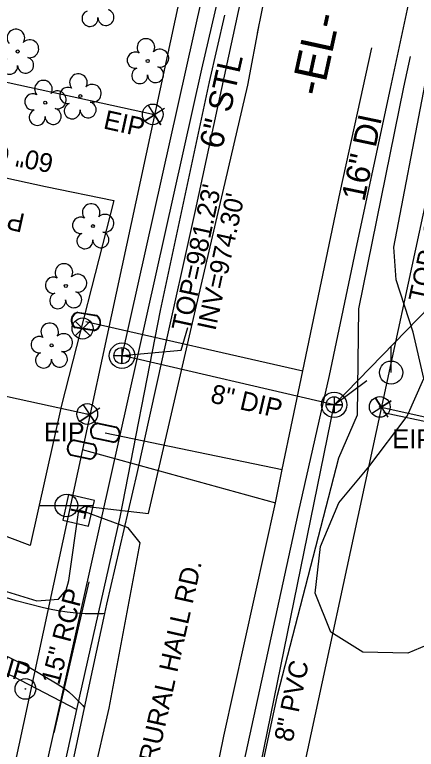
# Model space of a CAD drawing. Extents: x 1614611 to 1617571, y 898867 to 905462.
# Drawn here: x 1616489.5 to 1616574.5, y 901157.4 to 901313 of the extents above; entities that cross this region are included whole.
import ezdxf

# ---------------------------------------------------------------- set-up
doc = ezdxf.new("R2010")
doc.units = 0
for name, color, linetype in [('Exist Drainage Structure Drop Inlet CELL', 7, 'Continuous'), ('Exist Other Culture Area Outline Text', 7, 'Continuous'), ('Exist Other Culture Fence Line', 7, 'Continuous'), ('Exist Other Culture Fence Line Text', 7, 'Continuous'), ('Exist Plan Preparation Watershed Yellow', 7, 'Continuous'), ('Exist Roads Change in Surface', 7, 'Continuous'), ('Exist Roads EOT Text', 7, 'Continuous'), ('Exist Utilities Gas UG Line SUE LOS B', 7, 'Continuous'), ('Exist Utilities Gas UG Line SUE LOS B Text', 7, 'Continuous'), ('Exist Utilities Power Pole CELL', 7, 'Continuous'), ('Exist Utilities Sanitary Sewer AG Line Invert Elevation', 7, 'Continuous'), ('Exist Utilities Sanitary Sewer AG Line Leader', 7, 'Continuous'), ('Exist Utilities Sanitary Sewer Manhole Text', 7, 'Continuous'), ('Exist Utilities Sanitary Sewer Manhole Top Elevation', 7, 'Continuous'), ('Exist Utilities Sanitary Sewer UG Line', 7, 'Continuous'), ('Exist Utilities Sanitary Sewer UG Line Text', 7, 'Continuous'), ('Exist Utilities Telephone Pedestal CELL', 7, 'Continuous'), ('Exist Utilities Telephone Pole CELL', 7, 'Continuous'), ('Exist Utilities Telephone UG Cable SUE LOS B', 7, 'Continuous'), ('Exist Utilities Telephone UG Cable SUE LOS C', 7, 'Continuous'), ('Exist Utilities Telephone UG FO SUE LOS B', 7, 'Continuous'), ('Exist Utilities Telephone UG FO SUE LOS C', 7, 'Continuous'), ('Exist Utilities Water UG Line SUE LOS B', 7, 'Continuous'), ('Exist Utilities Water UG Line SUE LOS B Text', 7, 'Continuous'), ('Exist Vegetation Tree CELL', 7, 'Continuous'), ('Exist Vegetation Woods Line', 7, 'Continuous'), ('Old_Level_21', 7, 'Continuous'), ('Prop Drainage Structure Catch Basin Adjust Label', 7, 'Continuous'), ('Prop Drainage Structure Pipe Alternate 30in Label', 7, 'Continuous'), ('Prop Drainage Structure Tops and Inverts LABEL', 7, 'Continuous'), ('Prop Earthen Structure Head Ditch Label', 7, 'Continuous'), ('Prop Earthen Structure V Ditch Detail Label', 7, 'Continuous'), ('Prop Erosion Embankment Toe Protection with Rip Rap 2 Detail CELL', 7, 'Continuous'), ('Prop Plan Preparation Table Ditch Data CELL', 7, 'Continuous'), ('Prop SS Transition Line', 7, 'Continuous'), ('Scratch_Level_9', 7, 'Continuous')]:
    doc.layers.add(name, color=color, linetype=linetype)

msp = doc.modelspace()

# ---------------------------------------------------------------- linework, layer by layer
at = {"layer": 'Exist Other Culture Fence Line'}
msp.add_line((1616567.6, 901228.74), (1616597.53, 901222.21), dxfattribs=at)
msp.add_lwpolyline([(1616471.34, 901282), (1616496, 901276.61), (1616510.44, 901273.65), (1616499.39, 901230.25), (1616492.71, 901200.51), (1616464, 901211.34), (1616431.25, 901223.21), (1616416.45, 901228.69), (1616423.75, 901261.2), (1616425.59, 901260.77)], dxfattribs=at)
at = {"layer": 'Exist Plan Preparation Watershed Yellow'}
for centre, radius in [((1616518.69, 901291.89), 2.2), ((1616518.69, 901291.89), 0.0707), ((1616566.79, 901229.9), 2.2), ((1616504.82, 901228.4), 2.2), ((1616566.79, 901229.9), 0.0707), ((1616504.82, 901228.4), 0.0707), ((1616491.72, 901170.15), 2.2), ((1616491.72, 901170.15), 0.0707)]:
    msp.add_circle(centre, radius, dxfattribs=at)
at = {"layer": 'Exist Roads Change in Surface'}
msp.add_lwpolyline([(1616504.26, 901166.16), (1616508.56, 901186.1)], dxfattribs=at)
at = {"layer": 'Exist Utilities Gas UG Line SUE LOS B'}
for points in [[(1616495.45, 901133.17), (1616502.64, 901165.78), (1616511.78, 901206.52), (1616520.32, 901250.36), (1616530.75, 901298.82), (1616533.94, 901312.88)], [(1616382.16, 901209.75), (1616414, 901200.34), (1616446.12, 901188.88), (1616468.73, 901180.85), (1616488.9, 901172.89), (1616502.64, 901165.78)]]:
    msp.add_lwpolyline(points, dxfattribs=at)
at = {"layer": 'Exist Utilities Power Pole CELL'}
for q in [(1616569.18, 901242.81), (1616569.18, 901237.18)]:
    msp.add_line((1616569.18, 901237.18), q, dxfattribs=at)
msp.add_circle((1616569.18, 901237.18), 2.45, dxfattribs=at)
at = {"layer": 'Exist Utilities Sanitary Sewer AG Line Leader'}
for points in [[(1616557.11, 901230.35), (1616577.44, 901251.28), (1616578.97, 901257.18)], [(1616512.18, 901240.77), (1616524.7, 901241.96), (1616526.1, 901246.71)]]:
    msp.add_lwpolyline(points, dxfattribs=at)
at = {"layer": 'Exist Utilities Sanitary Sewer UG Line'}
for p, q in [((1616568.46, 901493.11), (1616512.18, 901240.76)), ((1616557.11, 901230.35), (1616564.06, 901235.51))]:
    msp.add_line(p, q, dxfattribs=at)
msp.add_lwpolyline([(1616444.8, 900682.93), (1616490.78, 900905.02), (1616557.11, 901230.35), (1616512.18, 901240.77)], dxfattribs=at)
at = {"layer": 'Exist Utilities Telephone Pedestal CELL'}
msp.add_line((1616503.04, 901208.05), (1616503.04, 901208.05), dxfattribs=at)
msp.add_lwpolyline([(1616500.88, 901211.33), (1616499.65, 901205.88), (1616505.11, 901204.64), (1616506.34, 901210.1), (1616500.88, 901211.33)], dxfattribs=at)
at = {"layer": 'Exist Utilities Telephone Pole CELL'}
for p, q in [((1616494.75, 901209.02), (1616506.09, 901209.02)), ((1616500.42, 901209.02), (1616500.42, 901209.02))]:
    msp.add_line(p, q, dxfattribs=at)
msp.add_circle((1616500.42, 901209.02), 2.41, dxfattribs=at)
at = {"layer": 'Exist Utilities Telephone UG Cable SUE LOS B'}
for points in [[(1616540.9, 901309.07), (1616550.09, 901354.34), (1616575.63, 901474.61), (1616594.08, 901560.69), (1616611.75, 901646.29), (1616599.65, 901648.79), (1616592.58, 901626.87), (1616586.28, 901613.8)], [(1616503.04, 901208.05), (1616504.26, 901208.88), (1616517.83, 901207.29), (1616527.76, 901250.51), (1616538.83, 901298.11), (1616541.34, 901311.24)], [(1616386.12, 900682.91), (1616386.99, 900684.21), (1616397.61, 900729.94), (1616403.67, 900741.28), (1616418.45, 900757.41), (1616431.02, 900805.67), (1616441.22, 900852.26), (1616452.75, 900905.89), (1616463.74, 900953.48), (1616472.94, 900998.19), (1616483.21, 901045.76), (1616493.6, 901093.66), (1616502.86, 901137.25), (1616509.49, 901166.04), (1616516.02, 901201.09), (1616513.47, 901204.29), (1616504.34, 901207.7), (1616503.04, 901208.05)]]:
    msp.add_lwpolyline(points, dxfattribs=at)
at = {"layer": 'Exist Utilities Telephone UG Cable SUE LOS C'}
msp.add_lwpolyline([(1616386.02, 901227.29), (1616400.83, 901223.24), (1616425, 901215.18), (1616445.49, 901207.64), (1616467.21, 901199.23), (1616485.81, 901191.36), (1616494.12, 901188.85), (1616498.72, 901189.15), (1616500.33, 901191.06), (1616500.93, 901193.16), (1616503.04, 901208.05)], dxfattribs=at)
at = {"layer": 'Exist Utilities Telephone UG FO SUE LOS B'}
msp.add_lwpolyline([(1616535.79, 901125.09), (1616545.13, 901168.85), (1616558.13, 901219.09), (1616562.09, 901228.25), (1616562.34, 901250.69), (1616571.87, 901297.63), (1616573.32, 901304.19)], dxfattribs=at)
at = {"layer": 'Exist Utilities Telephone UG FO SUE LOS C'}
for p, q in [((1616529.07, 901301.44), (1616558.75, 901428.67)), ((1616484.52, 901101.62), (1616529.07, 901301.44))]:
    msp.add_line(p, q, dxfattribs=at)
at = {"layer": 'Exist Utilities Water UG Line SUE LOS B'}
for p, q in [((1616504.54, 901248.01), (1616550.46, 901237.52)), ((1616508.64, 901224.44), (1616546.09, 901216.65)), ((1616503.73, 901220.85), (1616544.67, 901209.59))]:
    msp.add_line(p, q, dxfattribs=at)
msp.add_lwpolyline([(1616524.79, 901115.98), (1616533.76, 901160.14), (1616544.67, 901209.59), (1616546.09, 901216.65), (1616550.46, 901237.52), (1616558.38, 901275.38), (1616565.13, 901306)], dxfattribs=at)
at = {"layer": 'Exist Vegetation Tree CELL'}
for p, q in [((1616490.09, 901305.21), (1616490.09, 901305.21)), ((1616517.63, 901303.21), (1616517.63, 901303.21)), ((1616503.34, 901295.76), (1616503.34, 901295.76)), ((1616495.92, 901294.37), (1616495.92, 901294.37)), ((1616506.02, 901268.22), (1616506.02, 901268.22)), ((1616500.28, 901255.53), (1616500.28, 901255.53)), ((1616497.26, 901242.94), (1616497.26, 901242.94))]:
    msp.add_line(p, q, dxfattribs=at)
for centre in [(1616490.09, 901305.21), (1616517.63, 901303.21), (1616503.34, 901295.76), (1616495.92, 901294.37), (1616506.02, 901268.22), (1616500.28, 901255.53), (1616497.26, 901242.94)]:
    msp.add_circle(centre, 0.326, dxfattribs=at)
for centre, radius, start, end in [((1616508.78, 901312.43), 1.7, 181.2822, 74.56), ((1616505.4, 901312.21), 1.69, 111.5671, 6.231), ((1616489.71, 901308.08), 1.86, 330.1651, 219.7134), ((1616517.25, 901306.08), 1.86, 330.1651, 219.7134), ((1616492.64, 901305.8), 1.9, 257.1011, 134.1999), ((1616515.02, 901303.37), 1.73, 62.6636, 279.3457), ((1616520.18, 901303.8), 1.9, 257.1011, 134.1999), ((1616488.39, 901302.09), 1.69, 111.5671, 6.231), ((1616491.76, 901302.31), 1.7, 181.2822, 74.56), ((1616515.93, 901300.09), 1.69, 111.5671, 6.231), ((1616519.3, 901300.31), 1.7, 181.2822, 74.56), ((1616502.95, 901298.63), 1.86, 330.1651, 219.7134), ((1616495.54, 901297.25), 1.86, 330.1651, 219.7134), ((1616498.47, 901294.96), 1.9, 257.1011, 134.1999), ((1616500.73, 901295.91), 1.73, 62.6636, 279.3457), ((1616505.88, 901296.35), 1.9, 257.1011, 134.1999), ((1616493.32, 901294.53), 1.73, 62.6636, 279.3457), ((1616501.63, 901292.64), 1.69, 111.5671, 6.231), ((1616505.01, 901292.86), 1.7, 181.2822, 74.56), ((1616494.22, 901291.25), 1.69, 111.5671, 6.231), ((1616497.6, 901291.47), 1.7, 181.2822, 74.56), ((1616505.64, 901271.1), 1.86, 330.1651, 219.7134), ((1616508.57, 901268.81), 1.9, 257.1011, 134.1999), ((1616503.42, 901268.38), 1.73, 62.6636, 279.3457), ((1616504.32, 901265.1), 1.69, 111.5671, 6.231), ((1616507.7, 901265.33), 1.7, 181.2822, 74.56), ((1616499.89, 901258.4), 1.86, 330.1651, 219.7134), ((1616502.83, 901256.12), 1.9, 257.1011, 134.1999), ((1616497.67, 901255.68), 1.73, 62.6636, 279.3457), ((1616498.57, 901252.41), 1.69, 111.5671, 6.231), ((1616501.95, 901252.63), 1.7, 181.2822, 74.56), ((1616496.87, 901245.82), 1.86, 330.1651, 219.7134), ((1616494.65, 901243.1), 1.73, 62.6636, 279.3457), ((1616499.81, 901243.53), 1.9, 257.1011, 134.1999), ((1616495.56, 901239.82), 1.69, 111.5671, 6.231), ((1616498.93, 901240.04), 1.7, 181.2822, 74.56)]:
    msp.add_arc(centre, radius, start, end, dxfattribs=at)
at = {"layer": 'Exist Vegetation Woods Line'}
msp.add_lwpolyline([(1616654.85, 901204.46), (1616647.03, 901192.15), (1616641.49, 901187.64), (1616633.08, 901185.38), (1616623.85, 901185.26), (1616608.35, 901189.31), (1616599.81, 901189.73), (1616590.89, 901186.93), (1616580.8, 901181.12), (1616572.71, 901177.74), (1616563.2, 901177.94), (1616556.38, 901182.16), (1616553.11, 901190.47), (1616554.22, 901200.34), (1616558.09, 901209.61), (1616564.44, 901217.21), (1616572.61, 901227.94), (1616576.12, 901235.95), (1616573.84, 901245.73), (1616570.23, 901256.82), (1616569.73, 901263.78), (1616582.33, 901329.36)], dxfattribs=at)
at = {"layer": 'Old_Level_21'}
for points in [[(1616512.18, 901242.48), (1616512.18, 901239.05), (1616512.18, 901240.76), (1616513.89, 901240.76), (1616510.46, 901240.76)], [(1616557.11, 901232.06), (1616557.11, 901228.64), (1616557.11, 901230.35), (1616558.82, 901230.35), (1616555.4, 901230.35)]]:
    msp.add_lwpolyline(points, dxfattribs=at)
for centre, radius in [((1616512.18, 901240.76), 2.69), ((1616512.18, 901240.76), 1.71), ((1616557.11, 901230.35), 2.69), ((1616557.11, 901230.35), 1.71)]:
    msp.add_circle(centre, radius, dxfattribs=at)
at = {"layer": 'Prop Drainage Structure Pipe Alternate 30in Label'}
for p, q in [((1616519.08, 901291.81), (1616437.49, 901309.57)), ((1616567.11, 901229.83), (1616925.28, 901151.37))]:
    msp.add_line(p, q, dxfattribs=at)
msp.add_lwpolyline([(1616505.4, 901228.26), (1616436.2, 901243.33)], dxfattribs=at)
at = {"layer": 'Prop Drainage Structure Tops and Inverts LABEL'}
for p, q in [((1616519.08, 901291.81), (1616519.08, 901291.81)), ((1616567.11, 901229.83), (1616567.11, 901229.83)), ((1616505.4, 901228.26), (1616505.4, 901228.26))]:
    msp.add_line(p, q, dxfattribs=at)
for points in [[(1616521.18, 901293.16), (1616516.97, 901290.45), (1616519.08, 901291.81), (1616520.43, 901289.7), (1616517.73, 901293.91)], [(1616565.01, 901228.48), (1616569.22, 901231.18), (1616567.11, 901229.83), (1616565.77, 901231.93), (1616568.46, 901227.72)], [(1616507.51, 901229.61), (1616503.3, 901226.91), (1616505.4, 901228.26), (1616506.76, 901226.16), (1616504.05, 901230.37)]]:
    msp.add_lwpolyline(points, dxfattribs=at)
at = {"layer": 'Prop Earthen Structure Head Ditch Label'}
for p, q in [((1616609.17, 901425.29), (1616459.79, 900731.01)), ((1616534.41, 901363.05), (1616401.46, 900745.15))]:
    msp.add_line(p, q, dxfattribs=at)
at = {"layer": 'Prop Earthen Structure V Ditch Detail Label'}
msp.add_lwpolyline([(1616505.41, 901248.09), (1616502.26, 901244.94), (1616503.83, 901246.52), (1616505.41, 901244.94), (1616502.26, 901248.09)], dxfattribs=at)
msp.add_circle((1616503.83, 901246.52), 2.23, dxfattribs=at)
at = {"layer": 'Prop Plan Preparation Table Ditch Data CELL'}
msp.add_line((1616497.83, 901160.87), (1616505.22, 901192.84), dxfattribs=at)
at = {"layer": 'Prop SS Transition Line'}
for p, q in [((1616504.54, 901248.01), (1616504.54, 901248.01)), ((1616508.64, 901224.44), (1616508.64, 901224.44)), ((1616503.73, 901220.85), (1616503.73, 901220.85))]:
    msp.add_line(p, q, dxfattribs=at)
for points in [[(1616502.77, 901249.88), (1616506.8, 901249.24)], [(1616502.79, 901250.01), (1616506.82, 901249.37)], [(1616506.28, 901246.01), (1616502.24, 901246.66)], [(1616506.31, 901246.15), (1616502.26, 901246.79)], [(1616506.97, 901226.4), (1616510.96, 901225.54)], [(1616507, 901226.53), (1616510.99, 901225.68)], [(1616502.06, 901222.81), (1616506.05, 901221.95)], [(1616502.09, 901222.94), (1616506.07, 901222.08)], [(1616510.27, 901222.35), (1616506.26, 901223.21)], [(1616510.3, 901222.49), (1616506.29, 901223.35)], [(1616505.36, 901218.76), (1616501.35, 901219.62)], [(1616505.39, 901218.89), (1616501.38, 901219.76)]]:
    msp.add_lwpolyline(points, dxfattribs=at)
for centre, radius, start, end in [((1616503.25, 901248.21), 1.86, 104.1543, 236.9557), ((1616503.26, 901248.21), 1.73, 106.2772, 234.7587), ((1616505.82, 901247.81), 1.86, 284.6246, 57.2847), ((1616505.83, 901247.81), 1.73, 286.1035, 55.8491), ((1616507.36, 901224.71), 1.86, 101.023, 233.8244), ((1616507.37, 901224.71), 1.73, 103.1459, 231.6274), ((1616509.9, 901224.17), 1.86, 281.4933, 54.1534), ((1616509.91, 901224.17), 1.73, 282.9722, 52.7178), ((1616502.45, 901221.12), 1.86, 101.0316, 233.833), ((1616502.46, 901221.12), 1.73, 103.1545, 231.6359), ((1616504.99, 901220.58), 1.86, 281.5019, 54.1619), ((1616505, 901220.57), 1.73, 282.9807, 52.7264)]:
    msp.add_arc(centre, radius, start, end, dxfattribs=at)
at = {"layer": 'Scratch_Level_9'}
for points in [[(1616508.56, 901186.1), (1616509, 901188.14), (1616515.39, 901215.77), (1616520.9, 901240.73), (1616527.75, 901271.5), (1616532.38, 901293.11), (1616540.19, 901329.11)], [(1616574.25, 901322.14), (1616569.01, 901297.34), (1616561.91, 901264.45), (1616556.05, 901236.56), (1616549.5, 901207.53), (1616542.18, 901173.84), (1616533.69, 901135.03)], [(1616508.56, 901186.1), (1616508.15, 901186.07), (1616506.25, 901186.03), (1616504.35, 901186.07), (1616502.45, 901186.19), (1616500.55, 901186.39), (1616498.67, 901186.67), (1616496.8, 901187.02), (1616495.3, 901187.37), (1616489.75, 901188.8), (1616469.34, 901195.2), (1616451.94, 901201.33), (1616433.6, 901207.97), (1616415.49, 901214.69), (1616414.12, 901215.18), (1616410.99, 901216.32), (1616406.47, 901217.88), (1616401.92, 901219.36), (1616397.44, 901220.75), (1616384.86, 901224.42), (1616367.62, 901228.97)], [(1616365.12, 901219.25), (1616382.18, 901214.76), (1616394.55, 901211.14), (1616398.89, 901209.8), (1616403.28, 901208.37), (1616407.65, 901206.87), (1616412.04, 901205.27), (1616430.14, 901198.56), (1616448.56, 901191.89), (1616466.17, 901185.69), (1616486.42, 901177.75), (1616492.53, 901174.75), (1616498.48, 901171.25), (1616498.68, 901171.12), (1616499.81, 901170.35), (1616500.9, 901169.51), (1616501.94, 901168.61), (1616502.93, 901167.66), (1616503.86, 901166.64), (1616504.26, 901166.16)], [(1616498.63, 901140.3), (1616502.25, 901156.85), (1616504.26, 901166.16)]]:
    msp.add_lwpolyline(points, dxfattribs=at)

# ---------------------------------------------------------------- texts
at = {"layer": 'Exist Drainage Structure Drop Inlet CELL'}
for rotation, p in [(347.4877, (1616508.05, 901288.94)), (343.8791, (1616483.82, 901173.86))]:
    msp.add_text('EIP', height=4, rotation=rotation, dxfattribs=at).set_placement(p)
for p in [(1616495.65, 901222.6), (1616569.44, 901221.15)]:
    msp.add_text('EIP', height=4, dxfattribs=at).set_placement(p)
at = {"layer": 'Exist Other Culture Area Outline Text'}
msp.add_text('PORCH', height=4, rotation=167.4368, dxfattribs=at).set_placement((1616491.84, 901270.73))
at = {"layer": 'Exist Other Culture Fence Line Text'}
msp.add_text('60" CHL', height=4, rotation=168.9517, dxfattribs=at).set_placement((1616497.89, 901283.35))
at = {"layer": 'Exist Roads EOT Text'}
msp.add_text('NC HWY 65-BETHANIA-RURAL HALL RD.', height=4, rotation=77.4143, dxfattribs=at).set_placement((1616506.65, 901096.31))
at = {"layer": 'Exist Utilities Gas UG Line SUE LOS B Text'}
msp.add_text('6" STL', height=5, rotation=77.3199, dxfattribs=at).set_placement((1616533.39, 901284.33))
at = {"layer": 'Exist Utilities Sanitary Sewer AG Line Invert Elevation'}
msp.add_text("INV=974.30'", height=4, rotation=77.7588, dxfattribs=at).set_placement((1616531.96, 901245.9))
at = {"layer": 'Exist Utilities Sanitary Sewer Manhole Text'}
msp.add_text("TOP=981.23'", height=4, rotation=77.7588, dxfattribs=at).set_placement((1616526.56, 901245.76))
at = {"layer": 'Exist Utilities Sanitary Sewer Manhole Top Elevation'}
msp.add_text("TOP=981.77'", height=4, rotation=77.7588, dxfattribs=at).set_placement((1616576.74, 901251.9))
at = {"layer": 'Exist Utilities Sanitary Sewer UG Line Text'}
for s, rotation, p in [('8" DIP', 346.9443, (1616530.71, 901230.89)), ('8" PVC', 78.4755, (1616548.3, 901158.73))]:
    msp.add_text(s, height=4, rotation=rotation, dxfattribs=at).set_placement(p)
at = {"layer": 'Exist Utilities Telephone Pedestal CELL'}
msp.add_text('T', height=3.42, rotation=257.282, dxfattribs=at).set_placement((1616501.62, 901209.53))
at = {"layer": 'Exist Utilities Water UG Line SUE LOS B Text'}
msp.add_text('16" DI', height=5, rotation=78.1797, dxfattribs=at).set_placement((1616563.51, 901273.27))
at = {"layer": 'Prop Drainage Structure Catch Basin Adjust Label'}
msp.add_text('-EL-', height=7, rotation=77.7167, dxfattribs=at).set_placement((1616554.67, 901295.45))
at = {"layer": 'Prop Erosion Embankment Toe Protection with Rip Rap 2 Detail CELL'}
msp.add_text('15" RCP', height=4, rotation=75.4583, dxfattribs=at).set_placement((1616498.85, 901170.81))

doc.saveas('drawing.dxf')
